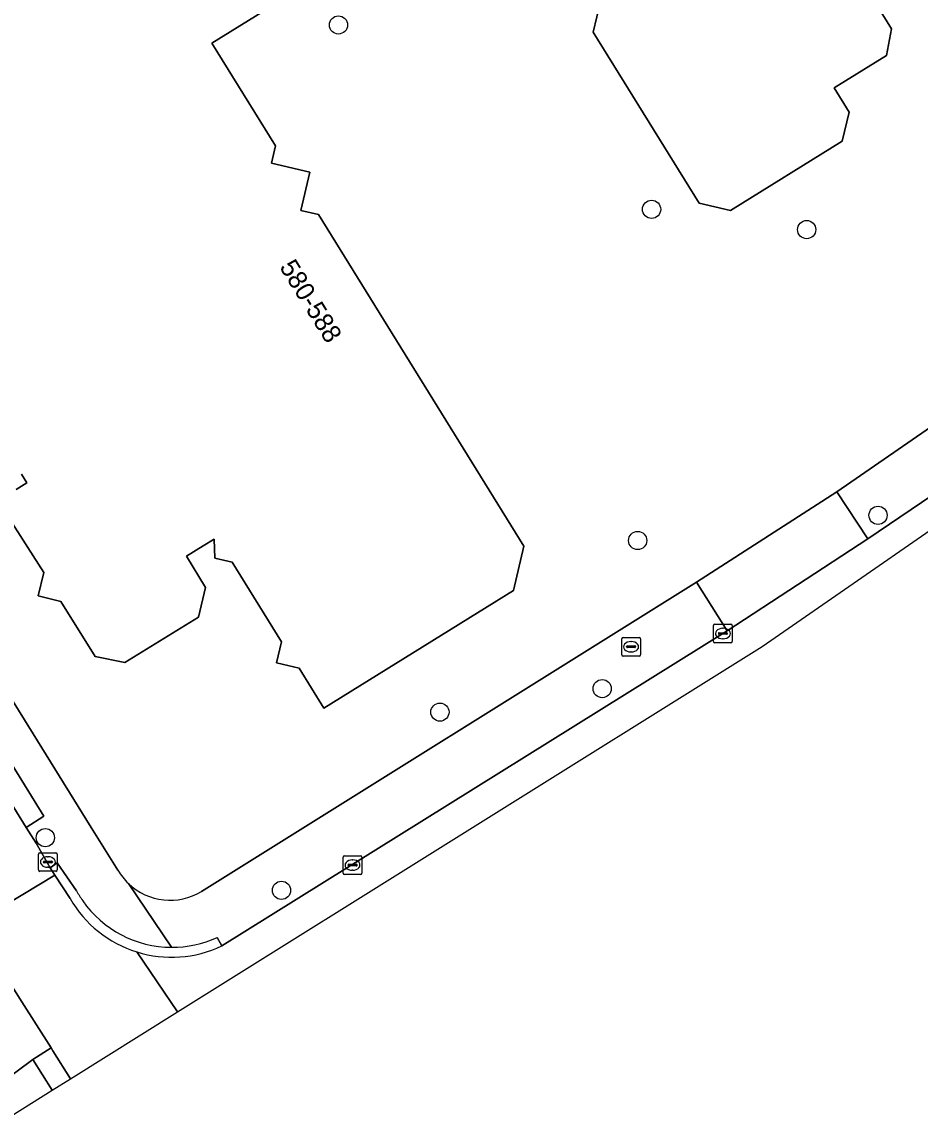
# Model space of a CAD drawing. Extents: x 157767 to 159172, y 387839 to 389425.
# Drawn here: x 158682.6 to 158730.9, y 388011.9 to 388070.6 of the extents above; entities that cross this region are included whole.
import ezdxf

# ---------------------------------------------------------------- set-up
doc = ezdxf.new("R2010")
doc.units = 0
for name, color, linetype in [('IMGEO_Boom', 7, 'Continuous'), ('IMGEO_Brandkraan', 7, 'Continuous'), ('IMGEO_Erf', 7, 'Continuous'), ('IMGEO_Kolk', 7, 'Continuous'), ('IMGEO_Pand', 7, 'Continuous'), ('IMGEO_Pand_nummerreeks', 7, 'Continuous'), ('IMGEO_Rijbaan_lokaal_gesloten', 7, 'Continuous'), ('IMGEO_Rijbaan_lokaal_open', 7, 'Continuous'), ('IMGEO_Voetpad_open', 7, 'Continuous')]:
    doc.layers.add(name, color=color, linetype=linetype)

msp = doc.modelspace()

# ---------------------------------------------------------------- linework, layer by layer
at = {"layer": 'IMGEO_Boom'}
for centre in [(158699.64, 388070.483), (158716.453, 388060.577), (158724.78, 388059.492), (158728.615, 388044.146), (158715.704, 388042.792), (158713.802, 388034.841), (158705.087, 388033.578), (158683.904, 388026.834), (158696.581, 388024.007)]:
    msp.add_circle(centre, 0.489, dxfattribs=at)
at = {"layer": 'IMGEO_Brandkraan'}
for p, q in [((158714.854, 388036.661), (158714.854, 388037.513)), ((158714.929, 388037.587), (158715.781, 388037.587)), ((158715.855, 388037.513), (158715.855, 388036.661)), ((158715.113, 388037.081), (158715.113, 388037.093)), ((158715.551, 388037.044), (158715.153, 388037.044)), ((158715.156, 388037.13), (158715.554, 388037.13)), ((158715.342, 388037.367), (158715.367, 388037.367)), ((158715.597, 388037.093), (158715.597, 388037.081)), ((158715.781, 388036.587), (158714.929, 388036.587)), ((158715.365, 388036.807), (158715.34, 388036.807))]:
    msp.add_line(p, q, dxfattribs=at)
for points in [[(158714.854, 388036.661), (158714.854, 388037.513)], [(158714.929, 388037.587), (158715.781, 388037.587)], [(158715.855, 388037.513), (158715.855, 388036.661)], [(158715.781, 388036.587), (158714.929, 388036.587)]]:
    msp.add_lwpolyline(points, dxfattribs=at)
for centre, radius, start, end in [((158714.931, 388037.511), 0.0765, 91.55205, 178.44795), ((158714.931, 388037.511), 0.0765, 91.55205, 178.44795), ((158715.779, 388037.511), 0.0765, 1.55205, 88.44795), ((158715.779, 388037.511), 0.0765, 1.55205, 88.44795), ((158715.153, 388037.09), 0.0403, 85.87752, 175.75265), ((158715.15, 388037.08), 0.0366, 178.93798, 274.71019), ((158715.554, 388037.087), 0.043, 264.86636, 352.45326), ((158715.558, 388037.092), 0.0386, 1.73085, 96.63898), ((158714.931, 388036.663), 0.0765, 181.55205, 268.44795), ((158714.931, 388036.663), 0.0765, 181.55205, 268.44795), ((158715.779, 388036.663), 0.0765, 271.55205, 358.44795), ((158715.779, 388036.663), 0.0765, 271.55205, 358.44795)]:
    msp.add_arc(centre, radius, start, end, dxfattribs=at)
for centre, major_axis, ratio, start_param, end_param in [((158715.341, 388037.087), (-0.387, 0.002), 0.722429, 4.712389, 7.853982), ((158715.366, 388037.087), (-0.39, 0.002), 0.717154, 1.570796, 4.712389)]:
    msp.add_ellipse(centre, major_axis=major_axis, ratio=ratio, start_param=start_param, end_param=end_param, dxfattribs=at)
at = {"layer": 'IMGEO_Erf'}
for points in [[(158737.779, 388053.263), (158742.17, 388056.603), (158742.727, 388058.158), (158738.82, 388064.497), (158716.081, 388101.143), (158691.111, 388085.534), (158661.715, 388067.158), (158686.368, 388027.385), (158687.799, 388025.086)], [(158710.852, 388080.664), (158692.843, 388069.507), (158696.262, 388063.989), (158696.044, 388063.064), (158698.1, 388062.581), (158697.616, 388060.521), (158698.575, 388060.295), (158709.602, 388042.495), (158709.04, 388040.102), (158698.85, 388033.789), (158697.522, 388035.934), (158696.308, 388036.219), (158696.575, 388037.357), (158693.933, 388041.622), (158692.997, 388041.841), (158692.965, 388042.872), (158692.371, 388042.506), (158691.479, 388041.957), (158692.499, 388040.265), (158692.119, 388038.683), (158688.167, 388036.236), (158686.579, 388036.567), (158684.733, 388039.523), (158683.514, 388039.82), (158683.812, 388041.071), (158681.976, 388043.955)], [(158727.181, 388073.767), (158729.34, 388070.281), (158729.06, 388068.834), (158726.254, 388067.096), (158727.055, 388065.804), (158726.686, 388064.232), (158720.688, 388060.517), (158719.005, 388060.912), (158713.321, 388070.086), (158713.906, 388072.575)], [(158692.292, 388023.949), (158718.867, 388040.551), (158726.396, 388045.415), (158737.779, 388053.263)], [(158682.334, 388045.526), (158682.916, 388045.887), (158682.624, 388046.358)]]:
    msp.add_lwpolyline(points, dxfattribs=at)
for centre, start, end in [((158690.602, 388026.714), 210.14725, 226.28743), ((158690.601, 388026.713), 226.29114, 301.45108)]:
    msp.add_arc(centre, 3.241, start, end, dxfattribs=at)
at = {"layer": 'IMGEO_Kolk'}
for p, q in [((158719.782, 388037.372), (158719.782, 388038.224)), ((158719.857, 388038.298), (158720.709, 388038.298)), ((158720.27, 388038.078), (158720.295, 388038.078)), ((158720.783, 388038.224), (158720.783, 388037.372)), ((158720.041, 388037.792), (158720.041, 388037.804)), ((158720.479, 388037.755), (158720.081, 388037.755)), ((158720.084, 388037.841), (158720.482, 388037.841)), ((158720.293, 388037.518), (158720.268, 388037.518)), ((158720.525, 388037.804), (158720.525, 388037.792)), ((158720.709, 388037.298), (158719.857, 388037.298)), ((158683.537, 388025.101), (158683.537, 388025.953)), ((158683.612, 388026.027), (158684.464, 388026.027)), ((158684.025, 388025.807), (158684.05, 388025.807)), ((158684.538, 388025.953), (158684.538, 388025.101)), ((158699.894, 388024.935), (158699.894, 388025.787)), ((158699.969, 388025.861), (158700.821, 388025.861)), ((158700.895, 388025.787), (158700.895, 388024.935)), ((158683.796, 388025.521), (158683.796, 388025.533)), ((158684.234, 388025.484), (158683.836, 388025.484)), ((158683.839, 388025.57), (158684.237, 388025.57)), ((158684.048, 388025.247), (158684.023, 388025.247)), ((158684.28, 388025.533), (158684.28, 388025.521)), ((158700.153, 388025.355), (158700.153, 388025.367)), ((158700.591, 388025.318), (158700.193, 388025.318)), ((158700.196, 388025.404), (158700.594, 388025.404)), ((158700.405, 388025.081), (158700.38, 388025.081)), ((158700.382, 388025.641), (158700.407, 388025.641)), ((158700.637, 388025.367), (158700.637, 388025.355)), ((158684.464, 388025.027), (158683.612, 388025.027)), ((158700.821, 388024.861), (158699.969, 388024.861))]:
    msp.add_line(p, q, dxfattribs=at)
for points in [[(158719.782, 388037.372), (158719.782, 388038.224)], [(158719.857, 388038.298), (158720.709, 388038.298)], [(158720.783, 388038.224), (158720.783, 388037.372)], [(158720.709, 388037.298), (158719.857, 388037.298)], [(158683.537, 388025.101), (158683.537, 388025.953)], [(158683.612, 388026.027), (158684.464, 388026.027)], [(158684.538, 388025.953), (158684.538, 388025.101)], [(158699.894, 388024.935), (158699.894, 388025.787)], [(158699.969, 388025.861), (158700.821, 388025.861)], [(158700.895, 388025.787), (158700.895, 388024.935)], [(158684.464, 388025.027), (158683.612, 388025.027)], [(158700.821, 388024.861), (158699.969, 388024.861)]]:
    msp.add_lwpolyline(points, dxfattribs=at)
for centre, radius, start, end in [((158719.859, 388038.222), 0.0765, 91.55205, 178.44795), ((158719.859, 388038.222), 0.0765, 91.55205, 178.44795), ((158720.707, 388038.222), 0.0765, 1.55205, 88.44795), ((158720.707, 388038.222), 0.0765, 1.55205, 88.44795), ((158720.081, 388037.801), 0.0403, 85.87752, 175.75265), ((158720.078, 388037.791), 0.0366, 178.93798, 274.71019), ((158720.482, 388037.798), 0.043, 264.86636, 352.45326), ((158720.486, 388037.803), 0.0386, 1.73085, 96.63898), ((158719.859, 388037.374), 0.0765, 181.55205, 268.44795), ((158719.859, 388037.374), 0.0765, 181.55205, 268.44795), ((158720.707, 388037.374), 0.0765, 271.55205, 358.44795), ((158720.707, 388037.374), 0.0765, 271.55205, 358.44795), ((158683.614, 388025.951), 0.0765, 91.55205, 178.44795), ((158683.614, 388025.951), 0.0765, 91.55205, 178.44795), ((158684.462, 388025.951), 0.0765, 1.55205, 88.44795), ((158684.462, 388025.951), 0.0765, 1.55205, 88.44795), ((158699.971, 388025.785), 0.0765, 91.55205, 178.44795), ((158699.971, 388025.785), 0.0765, 91.55205, 178.44795), ((158700.819, 388025.785), 0.0765, 1.55205, 88.44795), ((158700.819, 388025.785), 0.0765, 1.55205, 88.44795), ((158683.614, 388025.103), 0.0765, 181.55205, 268.44795), ((158683.614, 388025.103), 0.0765, 181.55205, 268.44795), ((158683.836, 388025.53), 0.0403, 85.87752, 175.75265), ((158683.833, 388025.52), 0.0366, 178.93798, 274.71019), ((158684.237, 388025.527), 0.043, 264.86636, 352.45326), ((158684.241, 388025.532), 0.0386, 1.73085, 96.63898), ((158684.462, 388025.103), 0.0765, 271.55205, 358.44795), ((158684.462, 388025.103), 0.0765, 271.55205, 358.44795), ((158700.193, 388025.364), 0.0403, 85.87752, 175.75265), ((158700.19, 388025.354), 0.0366, 178.93798, 274.71019), ((158700.594, 388025.361), 0.043, 264.86636, 352.45326), ((158700.598, 388025.366), 0.0386, 1.73085, 96.63898), ((158699.971, 388024.937), 0.0765, 181.55205, 268.44795), ((158699.971, 388024.937), 0.0765, 181.55205, 268.44795), ((158700.819, 388024.937), 0.0765, 271.55205, 358.44795), ((158700.819, 388024.937), 0.0765, 271.55205, 358.44795)]:
    msp.add_arc(centre, radius, start, end, dxfattribs=at)
for centre, major_axis, ratio, start_param, end_param in [((158720.269, 388037.798), (-0.387, 0.002), 0.722429, 4.712389, 7.853982), ((158720.294, 388037.798), (-0.39, 0.002), 0.717154, 1.570796, 4.712389), ((158684.024, 388025.527), (-0.387, 0.002), 0.722429, 4.712389, 7.853982), ((158684.049, 388025.527), (-0.39, 0.002), 0.717154, 1.570796, 4.712389), ((158700.381, 388025.361), (-0.387, 0.002), 0.722429, 4.712389, 7.853982), ((158700.406, 388025.361), (-0.39, 0.002), 0.717154, 1.570796, 4.712389)]:
    msp.add_ellipse(centre, major_axis=major_axis, ratio=ratio, start_param=start_param, end_param=end_param, dxfattribs=at)
at = {"layer": 'IMGEO_Pand'}
for points in [[(158681.976, 388043.955), (158683.812, 388041.071), (158683.514, 388039.82), (158684.733, 388039.523), (158686.579, 388036.567), (158688.167, 388036.236), (158692.119, 388038.683), (158692.499, 388040.265), (158691.479, 388041.957), (158692.371, 388042.506), (158692.965, 388042.872), (158692.997, 388041.841), (158693.933, 388041.622), (158696.575, 388037.357), (158696.308, 388036.219), (158697.522, 388035.934), (158698.85, 388033.789), (158709.04, 388040.102), (158709.602, 388042.495), (158698.575, 388060.295), (158697.616, 388060.521), (158698.1, 388062.581), (158696.044, 388063.064), (158696.262, 388063.989), (158692.843, 388069.507), (158710.852, 388080.664)], [(158713.906, 388072.575), (158713.321, 388070.086), (158719.005, 388060.912), (158720.688, 388060.517), (158726.686, 388064.232), (158727.055, 388065.804), (158726.254, 388067.096), (158729.06, 388068.834), (158729.34, 388070.281), (158727.181, 388073.767)], [(158682.624, 388046.358), (158682.916, 388045.887), (158682.334, 388045.526)]]:
    msp.add_lwpolyline(points, dxfattribs=at)
at = {"layer": 'IMGEO_Rijbaan_lokaal_gesloten'}
for points in [[(158688.808, 388020.7), (158690.997, 388017.476), (158722.39, 388037.107), (158750.198, 388056.37)], [(158741.336, 388052.007), (158737.316, 388049.157), (158728.071, 388042.875), (158720.505, 388037.935), (158693.378, 388021.019)], [(158685.23, 388023.562), (158684.417, 388024.818), (158680.002, 388022.18), (158682.643, 388018.022), (158684.22, 388015.539), (158684.312, 388015.394), (158685.259, 388013.888), (158685.259, 388013.888)], [(158685.259, 388013.888), (158690.997, 388017.476), (158688.808, 388020.7)]]:
    msp.add_lwpolyline(points, dxfattribs=at)
for centre, radius, start, end in [((158690.686, 388026.715), 6.301, 210.02509, 252.66311), ((158690.685, 388026.708), 6.295, 252.6539, 295.33199)]:
    msp.add_arc(centre, radius, start, end, dxfattribs=at)
at = {"layer": 'IMGEO_Rijbaan_lokaal_open'}
msp.add_lwpolyline([(158684.155, 388025.223), (158683.4, 388026.547), (158682.878, 388027.382), (158680.483, 388031.211), (158677.539, 388035.917), (158673.241, 388042.758), (158667.7, 388051.578), (158659.242, 388065.28), (158654.918, 388062.634), (158661.503, 388051.892), (158669.687, 388038.645), (158676.773, 388027.319), (158679.187, 388023.431), (158680.002, 388022.18), (158684.417, 388024.818)], close=True, dxfattribs=at)
at = {"layer": 'IMGEO_Voetpad_open'}
for points in [[(158686.368, 388027.385), (158661.715, 388067.158), (158659.117, 388071.321), (158646.863, 388091.033), (158646.674, 388090.915), (158645.347, 388090.085), (158594.021, 388057.981)], [(158650.265, 388079.623), (158656.553, 388069.567), (158659.242, 388065.28), (158667.7, 388051.578), (158673.241, 388042.758), (158673.661, 388043.028), (158677.959, 388036.187), (158677.539, 388035.917), (158680.483, 388031.211), (158681.448, 388031.815), (158683.827, 388027.985), (158682.878, 388027.382), (158683.4, 388026.547), (158684.155, 388025.223), (158684.545, 388025.492), (158685.577, 388023.981)], [(158744.092, 388056.055), (158742.727, 388058.158), (158742.17, 388056.603), (158737.779, 388053.263), (158726.396, 388045.415), (158728.071, 388042.875), (158737.316, 388049.157)], [(158720.505, 388037.935), (158718.867, 388040.551), (158692.292, 388023.949)], [(158693.12, 388021.476), (158693.378, 388021.019), (158720.505, 388037.935)], [(158687.799, 388025.086), (158686.368, 388027.385)], [(158685.577, 388023.981), (158684.545, 388025.492), (158684.155, 388025.223), (158684.417, 388024.818), (158685.23, 388023.562)], [(158688.362, 388024.371), (158690.679, 388020.948)], [(158690.679, 388020.948), (158688.362, 388024.371)], [(158677.812, 388017.498), (158680.693, 388013.033), (158683.235, 388014.918), (158684.22, 388015.539), (158682.643, 388018.022), (158680.002, 388022.18), (158679.187, 388023.431)], [(158693.378, 388021.019), (158693.12, 388021.476)], [(158682.049, 388011.881), (158684.268, 388013.268), (158683.235, 388014.918), (158680.693, 388013.033), (158680.836, 388012.855), (158681.259, 388013.128), (158682.049, 388011.881), (158682.049, 388011.881)]]:
    msp.add_lwpolyline(points, dxfattribs=at)
for points in [[(158718.867, 388040.551), (158720.505, 388037.935), (158728.071, 388042.875), (158726.396, 388045.415)], [(158682.878, 388027.382), (158683.827, 388027.985), (158681.448, 388031.815), (158680.483, 388031.211)], [(158684.268, 388013.268), (158685.259, 388013.888), (158685.259, 388013.888), (158684.312, 388015.394), (158684.22, 388015.539), (158683.235, 388014.918)]]:
    msp.add_lwpolyline(points, close=True, dxfattribs=at)
for centre, radius, start, end in [((158690.602, 388026.714), 3.241, 210.14725, 226.28743), ((158690.394, 388026.597), 5.481, 208.50726, 215.07816), ((158690.394, 388026.597), 5.481, 208.50726, 215.07816), ((158690.601, 388026.713), 3.241, 226.29114, 301.45108), ((158690.686, 388026.715), 6.301, 210.02509, 252.66311), ((158690.693, 388026.779), 5.831, 214.85022, 269.85963), ((158690.693, 388026.779), 5.831, 214.85022, 269.85963), ((158690.685, 388026.708), 6.295, 252.6539, 295.33199), ((158690.693, 388026.789), 5.841, 269.86095, 294.54968), ((158690.693, 388026.789), 5.841, 269.86095, 294.54968)]:
    msp.add_arc(centre, radius, start, end, dxfattribs=at)

# ---------------------------------------------------------------- texts
at = {"layer": 'IMGEO_Pand_nummerreeks'}
msp.add_text('580-588', height=1, rotation=301.81662, dxfattribs=at).set_placement((158696.443, 388057.482))

doc.saveas('drawing.dxf')
